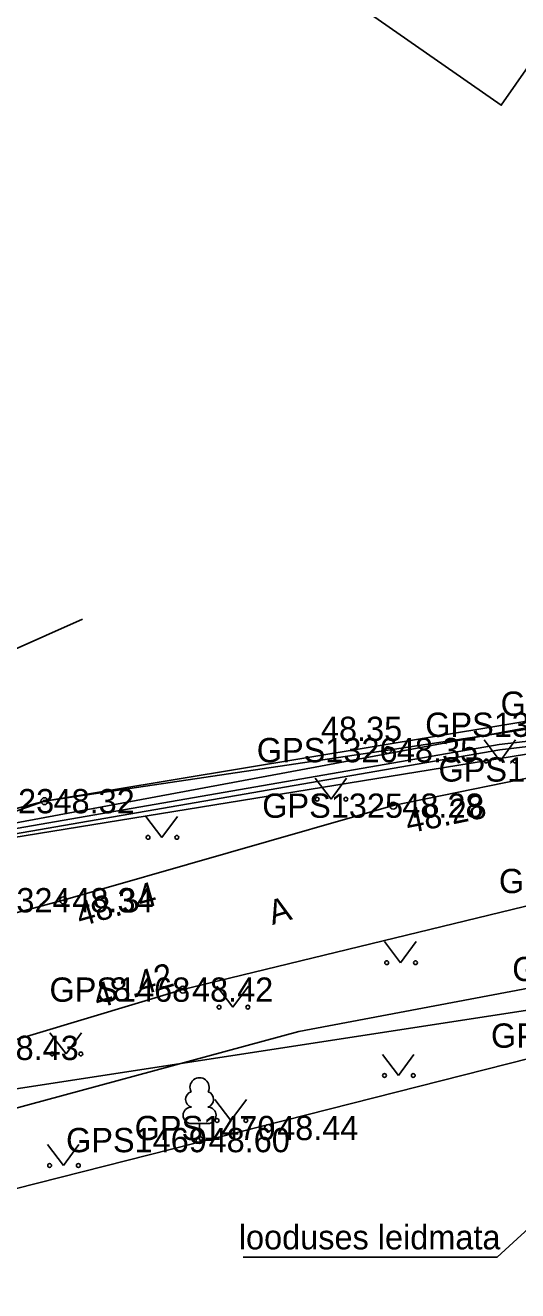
# Model space of a CAD drawing. Extents: x 551623 to 559850, y 6561220 to 6567135.
# Drawn here: x 557006.09 to 557020.28, y 6565345.46 to 6565381.94 of the extents above; entities that cross this region are included whole.
import ezdxf

# ---------------------------------------------------------------- set-up
doc = ezdxf.new("R2010")
doc.units = 0
for name, color, linetype in [('AED', 7, 'Continuous'), ('HALJASTUS', 7, 'Continuous'), ('Hoone Elu- või ühiskondlik hoone', 7, 'Continuous'), ('KORGUS-EH2000', 7, 'Continuous'), ('KTRASS', 7, 'Continuous'), ('MOOTKORG-EH2000', 7, 'Continuous'), ('MOOTMPUNKT', 7, 'Continuous'), ('MOOTNR', 7, 'Continuous'), ('MOOTPIIR', 7, 'Continuous'), ('MPKAABEL', 7, 'Continuous'), ('PIIR', 7, 'Continuous'), ('PUU', 7, 'Continuous'), ('TEE', 7, 'Continuous'), ('TRUUP', 7, 'Continuous'), ('VTRASS', 7, 'Continuous')]:
    doc.layers.add(name, color=color, linetype=linetype)

msp = doc.modelspace()

# ---------------------------------------------------------------- linework, layer by layer
at = {"layer": 'AED'}
msp.add_lwpolyline([(557002.463, 6565358.674), (557002.806, 6565358.229), (557006.639, 6565359.576), (557016.541, 6565361.047), (557021.397, 6565361.779), (557023.571, 6565362.386), (557029.506, 6565367.036), (557035.85, 6565382.984), (557035.175, 6565383.077)], dxfattribs=at)
at = {"layer": 'HALJASTUS'}
for p, q in [((557019.317, 6565361.34), (557019.78, 6565360.733)), ((557019.78, 6565360.733), (557020.226, 6565361.34)), ((557014.44, 6565360.239), (557014.903, 6565359.632)), ((557014.903, 6565359.632), (557015.349, 6565360.239)), ((557009.562, 6565359.138), (557010.026, 6565358.531)), ((557010.026, 6565358.531), (557010.471, 6565359.138)), ((557016.445, 6565355.525), (557016.908, 6565354.918)), ((557016.908, 6565354.918), (557017.354, 6565355.525)), ((557011.612, 6565354.244), (557012.075, 6565353.637)), ((557012.075, 6565353.637), (557012.521, 6565354.244)), ((557006.798, 6565352.895), (557007.261, 6565352.288)), ((557007.261, 6565352.288), (557007.707, 6565352.895)), ((557016.382, 6565352.275), (557016.845, 6565351.668)), ((557016.845, 6565351.668), (557017.291, 6565352.275)), ((557011.553, 6565350.976), (557012.017, 6565350.37)), ((557012.017, 6565350.37), (557012.462, 6565350.976)), ((557006.725, 6565349.678), (557007.188, 6565349.071)), ((557007.188, 6565349.071), (557007.634, 6565349.678))]:
    msp.add_line(p, q, dxfattribs=at)
for centre in [(557019.379, 6565360.733), (557020.208, 6565360.733), (557014.502, 6565359.632), (557015.331, 6565359.632), (557009.625, 6565358.531), (557010.454, 6565358.531), (557016.507, 6565354.918), (557017.336, 6565354.918), (557011.674, 6565353.637), (557012.503, 6565353.637), (557006.86, 6565352.288), (557007.689, 6565352.288), (557016.444, 6565351.668), (557017.273, 6565351.668), (557011.616, 6565350.37), (557012.445, 6565350.37), (557006.787, 6565349.071), (557007.616, 6565349.071)]:
    msp.add_circle(centre, 0.055, dxfattribs=at)
at = {"layer": 'Hoone Elu- või ühiskondlik hoone'}
msp.add_lwpolyline([(557011.91, 6565396.53), (557025.15, 6565387.3), (557019.81, 6565379.64), (557006.57, 6565388.87)], close=True, dxfattribs=at)
at = {"layer": 'KORGUS-EH2000'}
for centre in [(557016.541, 6565361.047), (557006.639, 6565359.576), (557016.698, 6565359.446), (557007.181, 6565356.72), (557010.633, 6565354.142), (557013.089, 6565350.152)]:
    msp.add_circle(centre, 0.1, dxfattribs=at)
at = {"layer": 'KTRASS'}
msp.add_lwpolyline([(556865.402, 6565254.032), (556871.396, 6565275.058), (556892.504, 6565283.769), (556915.486, 6565293.126), (556926.41, 6565297.925), (556943.376, 6565309.264), (556953.177, 6565321.905), (556974.878, 6565343.903), (556994.604, 6565358.984), (557007.739, 6565364.827)], dxfattribs=at)
at = {"layer": 'MOOTMPUNKT'}
for centre in [(557016.541, 6565361.047), (557006.639, 6565359.576), (557016.698, 6565359.446), (557007.181, 6565356.72), (557010.633, 6565354.142), (557013.089, 6565350.152), (557011.112, 6565349.804)]:
    msp.add_circle(centre, 0.1, dxfattribs=at)
at = {"layer": 'MOOTPIIR'}
for points in [[(557034.718, 6565383.704), (557029.506, 6565367.036), (557023.571, 6565362.386), (557006.639, 6565359.576), (556997.942, 6565357.31), (556993.141, 6565355.772), (556985.16, 6565349.147), (556974.718, 6565340.452), (556963.659, 6565330.033), (556954.199, 6565321.715), (556945.918, 6565312.776), (556936.419, 6565303.668), (556926.19, 6565300.04), (556918.779, 6565296.992)], [(556994.103, 6565283.743), (557010.803, 6565288.281), (557021.399, 6565291.954), (557033.871, 6565298.283), (557036.475, 6565301.417), (557046.002, 6565307.462), (557052.581, 6565314.365), (557055.343, 6565318.305), (557057.491, 6565324.283), (557059.475, 6565333.232), (557058.069, 6565340.217), (557054.535, 6565346.313), (557047.832, 6565349.416), (557038.824, 6565351.721), (557023.224, 6565352.817), (557001.272, 6565347.257)]]:
    msp.add_lwpolyline(points, dxfattribs=at)
at = {"layer": 'MPKAABEL'}
for points in [[(557026.498, 6565351.209), (557026.213, 6565352.703), (557022.891, 6565360.872), (557022.162, 6565361.487), (557019.751, 6565361.207), (557004.541, 6565358.569), (556995.802, 6565355.783), (556993.859, 6565354.967), (556990.641, 6565352.938), (556984.221, 6565347.772), (556975.182, 6565339.766), (556968.005, 6565333.308), (556964.395, 6565329.803), (556964.077, 6565329.744)], [(557029.621, 6565350.609), (557030.665, 6565350.456), (557030.881, 6565350.03), (557029.662, 6565349.281), (557026.353, 6565349.889), (557026.388, 6565351.022), (557026.069, 6565352.66), (557022.766, 6565360.781), (557022.114, 6565361.331), (557019.772, 6565361.059), (557004.577, 6565358.423), (556995.854, 6565355.642), (556993.928, 6565354.834), (556990.728, 6565352.816), (556984.318, 6565347.657), (556975.282, 6565339.654), (556968.108, 6565333.198), (556964.434, 6565329.632), (556964.077, 6565329.744)], [(557024.01, 6565354.83), (557013.971, 6565352.939), (557004.037, 6565350.248)]]:
    msp.add_lwpolyline(points, dxfattribs=at)
at = {"layer": 'PIIR'}
msp.add_lwpolyline([(556973.69, 6565439.84), (557038.82, 6565392.8), (557029.66, 6565367.15), (557023.11, 6565362.17), (557002.72, 6565358.37), (556964.1, 6565410.67)], close=True, dxfattribs=at)
for points in [[(556856.85, 6565270.19), (556926.94, 6565298.71), (556938.48, 6565303.8), (556944.62, 6565308.84), (556963.88, 6565329.75), (556985.17, 6565349.11), (556993.17, 6565354.72), (557002.72, 6565358.37), (557023.11, 6565362.17), (557029.66, 6565367.15), (557038.82, 6565392.8)], [(557004.76, 6565351.12), (557024.82, 6565354.2), (557024.75, 6565348.2), (557032.25, 6565348.11), (557032.32, 6565354.11), (557042.89, 6565354.32), (557051.12, 6565351.75), (557054.82, 6565349.06), (557057.4, 6565346.35), (557059.83, 6565341.36), (557060.43, 6565333.98), (557058.85, 6565325.32), (557056.72, 6565318.89), (557053.73, 6565313.4), (557047.5, 6565306.37), (557038.02, 6565299.09), (557021.91, 6565289.85), (557009.77, 6565283.95), (556993.02, 6565280.04)], [(556993.02, 6565280.04), (557009.77, 6565283.95), (557021.91, 6565289.85), (557038.02, 6565299.09), (557047.5, 6565306.37), (557053.73, 6565313.4), (557056.72, 6565318.89), (557058.85, 6565325.32), (557060.43, 6565333.98), (557059.83, 6565341.36), (557057.4, 6565346.35), (557054.82, 6565349.06), (557051.12, 6565351.75), (557042.89, 6565354.32), (557032.32, 6565354.11), (557024.82, 6565354.2), (557004.76, 6565351.12)]]:
    msp.add_lwpolyline(points, dxfattribs=at)
at = {"layer": 'PUU'}
for p, q in [((557011.352, 6565350.279), (557010.872, 6565350.279)), ((557011.112, 6565349.804), (557011.112, 6565350.279)), ((557011.492, 6565349.804), (557011.112, 6565349.804))]:
    msp.add_line(p, q, dxfattribs=at)
for centre, radius, start, end in [((557011.112, 6565351.324), 0.277, 332.5799, 207.4201), ((557010.942, 6565350.977), 0.233, 109.0217, 253.1415), ((557011.282, 6565350.977), 0.233, 286.8508, 70.9859), ((557010.875, 6565350.517), 0.238, 90.0016, 269.3953), ((557011.35, 6565350.517), 0.238, 270.6047, 89.9984)]:
    msp.add_arc(centre, radius, start, end, dxfattribs=at)
at = {"layer": 'TEE'}
for points in [[(556915.942, 6565290.239), (556925.778, 6565294.304), (556925.978, 6565294.815), (556927.462, 6565295.7), (556938.353, 6565300.957), (556944.93, 6565306.576), (556957.068, 6565319.949), (556965.98, 6565328.898), (556976.133, 6565338.767), (556983.545, 6565345.037), (556986.683, 6565347.405), (556991.966, 6565351.032), (556996.487, 6565353.607), (557000.238, 6565354.857), (557007.181, 6565356.72), (557016.698, 6565359.446), (557021.78, 6565360.49), (557024.26, 6565361.355), (557028.359, 6565363.317), (557030.99, 6565365.439), (557032.835, 6565368.143), (557037.039, 6565379.596), (557038.407, 6565383.621)], [(557023.524, 6565357.274), (557010.633, 6565354.142), (557005.026, 6565352.463)]]:
    msp.add_lwpolyline(points, dxfattribs=at)
at = {"layer": 'TRUUP'}
msp.add_lwpolyline([(557023.929, 6565350.307), (557019.689, 6565346.426), (557012.365, 6565346.426)], dxfattribs=at)
at = {"layer": 'VTRASS'}
msp.add_lwpolyline([(557036.652, 6565383.055), (557029.612, 6565366.205), (557027.956, 6565364.898), (557020.892, 6565360.985), (557004.502, 6565358.325), (556993.402, 6565354.055), (556977.512, 6565341.735), (556958.552, 6565323.805), (556949.092, 6565312.965), (556941.832, 6565305.455), (556936.372, 6565301.775), (556930.872, 6565299.495), (556913.102, 6565292.365), (556898.112, 6565286.745), (556874.962, 6565278.585), (556875.38, 6565268.285), (556875.842, 6565263.753)], dxfattribs=at)

# ---------------------------------------------------------------- texts
at = {"layer": 'KORGUS-EH2000'}
for s, p in [(' 48.35', (557014.351, 6565361.311)), (' 48.32', (557006.639, 6565359.226)), (' 48.44', (557013.089, 6565349.802))]:
    msp.add_text(s, height=0.7, dxfattribs=at).set_placement(p)
for s, rotation, p in [(' 48.28', 11.6086, (557016.874, 6565358.589)), (' 48.34', 15.9847, (557007.422, 6565355.879)), (' 48.42', 16.6725, (557007.927, 6565353.516))]:
    msp.add_text(s, height=0.7, rotation=rotation, dxfattribs=at).set_placement(p)
at = {"layer": 'MOOTKORG-EH2000'}
for s, p in [(' 48.35', (557016.541, 6565360.697)), (' 48.32', (557006.639, 6565359.226)), (' 48.28', (557016.698, 6565359.096)), (' 48.34', (557007.181, 6565356.37)), (' 48.42', (557010.633, 6565353.792)), (' 48.43', (557005.026, 6565352.112)), (' 48.44', (557013.089, 6565349.802)), (' 48.60', (557011.112, 6565349.454))]:
    msp.add_text(s, height=0.7, dxfattribs=at).set_placement(p)
at = {"layer": 'MOOTNR'}
for s, p in [('GPS0751 ', (557019.792, 6565362.036)), ('GPS1327 ', (557017.617, 6565361.429)), ('GPS1326 ', (557012.761, 6565360.697)), ('GPS1328 ', (557018.001, 6565360.14)), ('GPS1323 ', (557002.86, 6565359.226)), ('GPS1325 ', (557012.918, 6565359.096)), ('GPS1337 ', (557019.744, 6565356.924)), ('GPS1324 ', (557003.332, 6565356.37)), ('GPS1335 ', (557020.127, 6565354.387)), ('GPS1468 ', (557006.783, 6565353.792)), ('GPS1471 ', (557019.514, 6565352.467)), ('GPS1470 ', (557009.24, 6565349.802)), ('GPS1469 ', (557007.262, 6565349.454))]:
    msp.add_text(s, height=0.7, dxfattribs=at).set_placement(p)
at = {"layer": 'TEE'}
msp.add_text('A', height=0.7, rotation=16.0239, dxfattribs=at).set_placement((557013.21, 6565356.003))
at = {"layer": 'TRUUP'}
msp.add_text('looduses leidmata', height=0.7, dxfattribs=at).set_placement((557012.243, 6565346.653))

doc.saveas('drawing.dxf')
